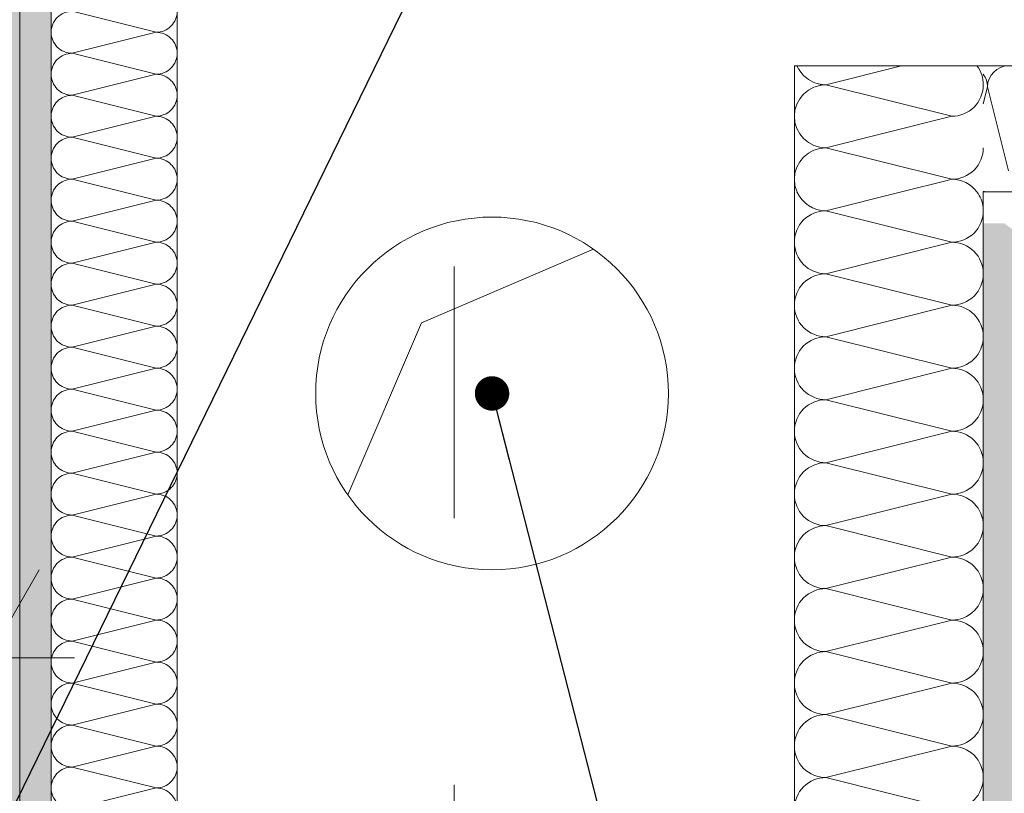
# Model space of a CAD drawing. Header units: metres. Extents: x -3.6 to 90.7, y -11.1 to 18.
# Tile 405 of 656: x 43.557 to 43.948, y 3.506 to 3.813. Entities that reach past the tile are written whole.
import ezdxf

# ---------------------------------------------------------------- set-up
doc = ezdxf.new("R2010")
doc.units = ezdxf.units.M
doc.header["$MEASUREMENT"] = 0
doc.linetypes.add('Strichlinie doppelt', pattern=[0.54680553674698, 0.2645833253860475, -0.105833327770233, 0.07055555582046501, -0.1058333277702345])
doc.linetypes.add('Wipeout_Contour', pattern=[1, 0, -1])
for name, color, linetype in [('152 - Bemaßung_ Beschriftung.Ausbau', 7, 'Continuous'), ('451 - Universal.Achsen Raster', 7, 'Continuous'), ('Abbruch_603 - Struktur.Bodenplatte_ Decke Roh', 7, 'Continuous'), ('Neubau_152 - Bemaßung_ Beschriftung.Ausbau', 7, 'Continuous'), ('Neubau_603 - Struktur.Bodenplatte_ Decke Roh', 7, 'Continuous'), ('Neubau_606 - Struktur.Wand Innen Ausbau', 7, 'Continuous')]:
    doc.layers.add(name, color=color, linetype=linetype)
doc.styles.add('ERSTELLTER_STIL_2', font='txt')
doc.linetypes.add('Abbruch 1', pattern='A,0,[1,2022.0244.A_L5A-PL02.05_iB_Grundriss 3.OG1.Shx,S=0.001984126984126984,R=0,X=0,Y=0],-0.25,0', length=0.25)
doc.dimstyles.new('ERSTELLTER_STIL__1', dxfattribs={"dimtxt": 0.1, "dimasz": 0.0532, "dimexe": 0.18, "dimexo": 0.0625, "dimgap": 0, "dimtad": 1, "dimzin": 0, "dimdsep": 46, "dimtxsty": 'ERSTELLTER_STIL_2', "dimblk": 'ARROWHEAD_2', "dimblk1": 'ARROWHEAD_2', "dimblk2": 'ARROWHEAD_2', "dimcen": 0.09, "dimse1": 1, "dimse2": 1, "dimclrd": 7, "dimclre": 7, "dimclrt": 7, "dimazin": 0, "dimtfac": 1, "dimtdec": 4, "dimtmove": 0, "dimatfit": 3, "dimfxl": 1, "dimtolj": 1, "dimtzin": 0, "dimarcsym": 0})
doc.dimstyles.new('ERSTELLTER_STIL__2', dxfattribs={"dimtxt": 0.1, "dimasz": 0.0532, "dimexe": 0.18, "dimexo": 0.0625, "dimgap": 0, "dimtad": 1, "dimzin": 0, "dimdsep": 46, "dimtxsty": 'ERSTELLTER_STIL_2', "dimblk": 'ARROWHEAD_2', "dimblk1": 'ARROWHEAD_2', "dimblk2": 'ARROWHEAD_2', "dimcen": 0.09, "dimse1": 1, "dimse2": 1, "dimclrd": 7, "dimclre": 7, "dimclrt": 7, "dimazin": 0, "dimtfac": 1, "dimtdec": 4, "dimtmove": 2, "dimatfit": 3, "dimfxl": 1, "dimtolj": 1, "dimtzin": 0, "dimarcsym": 0})
doc.dimstyles.new('ERSTELLTER_STIL__3', dxfattribs={"dimtxt": 0.1, "dimasz": 0.0532, "dimexe": 0.18, "dimexo": 0.0625, "dimgap": 0, "dimtad": 1, "dimtih": 1, "dimtoh": 1, "dimzin": 0, "dimdsep": 46, "dimtxsty": 'ERSTELLTER_STIL_2', "dimblk": 'ARROWHEAD_2', "dimblk1": 'ARROWHEAD_2', "dimblk2": 'ARROWHEAD_2', "dimcen": 0.09, "dimse1": 1, "dimse2": 1, "dimclrd": 7, "dimclre": 7, "dimclrt": 7, "dimazin": 0, "dimtfac": 1, "dimtdec": 4, "dimtmove": 0, "dimatfit": 3, "dimfxl": 1, "dimtolj": 1, "dimtzin": 0, "dimarcsym": 0})
doc.dimstyles.new('ERSTELLTER_STIL__6', dxfattribs={"dimtxt": 0.18, "dimasz": 0.02736, "dimexe": 0.18, "dimexo": 0.0625, "dimgap": 0, "dimtad": 0, "dimtih": 1, "dimtoh": 1, "dimdec": 4, "dimzin": 0, "dimdsep": 46, "dimcen": 0.09, "dimadec": 0, "dimazin": 0, "dimtfac": 1, "dimtdec": 4, "dimtmove": 0, "dimatfit": 3, "dimldrblk": 'ARROWHEAD_11', "dimfxl": 1, "dimtolj": 1, "dimtzin": 0, "dimarcsym": 0})
pattern_1 = [(45, (0, 0), (-0.01767766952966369, 0.01767766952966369), [0, -0.025])]

# ---------------------------------------------------------------- blocks, each defined once
blk = doc.blocks.new('*X129')
at = {"layer": 'Neubau_606 - Struktur.Wand Innen Ausbau', "color": 7, "linetype": 'Continuous', "lineweight": 5}
for p, q in [((43.57832137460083, 3.816680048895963), (43.6116547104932, 3.808346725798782)), ((43.5783213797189, 3.800013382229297), (43.6116547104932, 3.808346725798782)), ((43.57832137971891, 3.800013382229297), (43.61165471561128, 3.791680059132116)), ((43.57832138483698, 3.783346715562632), (43.61165471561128, 3.791680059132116)), ((43.57832138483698, 3.783346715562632), (43.61165472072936, 3.77501339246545)), ((43.57832138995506, 3.766680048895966), (43.61165472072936, 3.77501339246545)), ((43.57832138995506, 3.766680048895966), (43.61165472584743, 3.758346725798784)), ((43.57832139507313, 3.7500133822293), (43.61165472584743, 3.758346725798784)), ((43.57832139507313, 3.7500133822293), (43.6116547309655, 3.741680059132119)), ((43.57832140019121, 3.733346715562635), (43.6116547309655, 3.741680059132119)), ((43.57832140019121, 3.733346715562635), (43.61165473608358, 3.725013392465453)), ((43.57832140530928, 3.716680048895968), (43.61165473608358, 3.725013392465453)), ((43.57832140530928, 3.716680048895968), (43.61165474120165, 3.708346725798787)), ((43.57832141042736, 3.700013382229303), (43.61165474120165, 3.708346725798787)), ((43.57832141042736, 3.700013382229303), (43.61165474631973, 3.691680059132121)), ((43.57832141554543, 3.683346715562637), (43.61165474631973, 3.691680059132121)), ((43.57832141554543, 3.683346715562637), (43.6116547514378, 3.675013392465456)), ((43.57832142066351, 3.666680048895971), (43.6116547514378, 3.675013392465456)), ((43.57832142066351, 3.666680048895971), (43.61165475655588, 3.658346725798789)), ((43.57832142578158, 3.650013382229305), (43.61165475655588, 3.658346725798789)), ((43.57832142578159, 3.650013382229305), (43.61165476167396, 3.641680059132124)), ((43.57832143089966, 3.633346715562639), (43.61165476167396, 3.641680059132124)), ((43.57832143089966, 3.633346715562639), (43.61165476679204, 3.625013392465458)), ((43.57832143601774, 3.616680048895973), (43.61165476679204, 3.625013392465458)), ((43.57832143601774, 3.616680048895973), (43.61165477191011, 3.608346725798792)), ((43.57832144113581, 3.600013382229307), (43.61165477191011, 3.608346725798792)), ((43.57832144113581, 3.600013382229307), (43.61165477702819, 3.591680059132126)), ((43.57832144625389, 3.583346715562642), (43.61165477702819, 3.591680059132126)), ((43.57832144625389, 3.583346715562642), (43.61165478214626, 3.57501339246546)), ((43.57832145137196, 3.566680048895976), (43.61165478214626, 3.57501339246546)), ((43.57832145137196, 3.566680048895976), (43.61165478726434, 3.558346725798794)), ((43.57832145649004, 3.55001338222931), (43.61165478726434, 3.558346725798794)), ((43.57832145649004, 3.55001338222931), (43.61165479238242, 3.541680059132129)), ((43.57832146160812, 3.533346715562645), (43.61165479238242, 3.541680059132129)), ((43.57832146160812, 3.533346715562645), (43.61165479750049, 3.525013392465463)), ((43.57832146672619, 3.516680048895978), (43.61165479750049, 3.525013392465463)), ((43.57832146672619, 3.516680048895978), (43.61165480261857, 3.508346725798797)), ((43.57832147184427, 3.500013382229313), (43.61165480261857, 3.508346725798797))]:
    blk.add_line(p, q, dxfattribs=at)
for centre, radius, start, end in [((43.57832137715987, 3.80834671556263), 0.008333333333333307, 90.00001759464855, 180.0000175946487), ((43.61165470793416, 3.816680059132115), 0.008333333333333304, 270.0000175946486, 1.759464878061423e-05), ((43.57832137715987, 3.80834671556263), 0.008333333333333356, 180.0000175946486, 270.0000175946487), ((43.61165471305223, 3.800013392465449), 0.0083333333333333, 1.759464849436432e-05, 90.00001759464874), ((43.57832138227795, 3.791680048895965), 0.008333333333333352, 90.00001759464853, 180.0000175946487), ((43.61165471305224, 3.800013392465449), 0.008333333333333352, 270.0000175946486, 1.759464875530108e-05), ((43.57832138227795, 3.791680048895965), 0.008333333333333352, 180.0000175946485, 270.0000175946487), ((43.61165471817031, 3.783346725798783), 0.008333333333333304, 1.759464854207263e-05, 90.0000175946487), ((43.57832138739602, 3.775013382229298), 0.008333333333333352, 90.00001759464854, 180.0000175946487), ((43.61165471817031, 3.783346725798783), 0.00833333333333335, 270.0000175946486, 1.759464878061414e-05), ((43.57832138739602, 3.775013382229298), 0.008333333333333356, 180.0000175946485, 270.0000175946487), ((43.61165472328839, 3.766680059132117), 0.008333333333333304, 1.759464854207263e-05, 90.0000175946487), ((43.5783213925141, 3.758346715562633), 0.008333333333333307, 90.00001759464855, 180.0000175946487), ((43.61165472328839, 3.766680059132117), 0.008333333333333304, 270.0000175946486, 1.759464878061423e-05), ((43.5783213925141, 3.758346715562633), 0.008333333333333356, 180.0000175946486, 270.0000175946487), ((43.61165472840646, 3.750013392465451), 0.0083333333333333, 1.759464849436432e-05, 90.00001759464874), ((43.57832139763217, 3.741680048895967), 0.008333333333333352, 90.00001759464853, 180.0000175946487), ((43.61165472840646, 3.750013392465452), 0.008333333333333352, 270.0000175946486, 1.759464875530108e-05), ((43.57832139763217, 3.741680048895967), 0.008333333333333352, 180.0000175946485, 270.0000175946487), ((43.61165473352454, 3.733346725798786), 0.008333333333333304, 1.759464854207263e-05, 90.0000175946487), ((43.57832140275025, 3.725013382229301), 0.008333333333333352, 90.00001759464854, 180.0000175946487), ((43.61165473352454, 3.733346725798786), 0.00833333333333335, 270.0000175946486, 1.759464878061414e-05), ((43.57832140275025, 3.725013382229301), 0.008333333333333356, 180.0000175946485, 270.0000175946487), ((43.61165473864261, 3.71668005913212), 0.008333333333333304, 1.759464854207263e-05, 90.0000175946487), ((43.57832140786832, 3.708346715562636), 0.008333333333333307, 90.00001759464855, 180.0000175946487), ((43.61165473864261, 3.71668005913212), 0.008333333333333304, 270.0000175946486, 1.759464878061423e-05), ((43.57832140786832, 3.708346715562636), 0.008333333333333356, 180.0000175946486, 270.0000175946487), ((43.61165474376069, 3.700013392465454), 0.0083333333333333, 1.759464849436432e-05, 90.00001759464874), ((43.5783214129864, 3.69168004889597), 0.008333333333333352, 90.00001759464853, 180.0000175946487), ((43.61165474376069, 3.700013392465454), 0.008333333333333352, 270.0000175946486, 1.759464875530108e-05), ((43.5783214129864, 3.69168004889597), 0.008333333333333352, 180.0000175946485, 270.0000175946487), ((43.61165474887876, 3.683346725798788), 0.008333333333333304, 1.759464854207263e-05, 90.0000175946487), ((43.57832141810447, 3.675013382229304), 0.008333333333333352, 90.00001759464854, 180.0000175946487), ((43.61165474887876, 3.683346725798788), 0.00833333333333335, 270.0000175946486, 1.759464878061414e-05), ((43.57832141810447, 3.675013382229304), 0.008333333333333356, 180.0000175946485, 270.0000175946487), ((43.61165475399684, 3.666680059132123), 0.008333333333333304, 1.759464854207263e-05, 90.0000175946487), ((43.57832142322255, 3.658346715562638), 0.008333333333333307, 90.00001759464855, 180.0000175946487), ((43.61165475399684, 3.666680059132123), 0.008333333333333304, 270.0000175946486, 1.759464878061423e-05), ((43.57832142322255, 3.658346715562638), 0.008333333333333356, 180.0000175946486, 270.0000175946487), ((43.61165475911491, 3.650013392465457), 0.0083333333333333, 1.759464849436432e-05, 90.00001759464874), ((43.57832142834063, 3.641680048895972), 0.008333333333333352, 90.00001759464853, 180.0000175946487), ((43.61165475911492, 3.650013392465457), 0.008333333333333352, 270.0000175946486, 1.759464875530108e-05), ((43.57832142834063, 3.641680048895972), 0.008333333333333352, 180.0000175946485, 270.0000175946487), ((43.61165476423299, 3.633346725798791), 0.008333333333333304, 1.759464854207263e-05, 90.0000175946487), ((43.5783214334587, 3.625013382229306), 0.008333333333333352, 90.00001759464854, 180.0000175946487), ((43.61165476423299, 3.633346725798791), 0.00833333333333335, 270.0000175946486, 1.759464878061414e-05), ((43.5783214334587, 3.625013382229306), 0.008333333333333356, 180.0000175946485, 270.0000175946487), ((43.61165476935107, 3.616680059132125), 0.008333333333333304, 1.759464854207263e-05, 90.0000175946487), ((43.57832143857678, 3.60834671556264), 0.008333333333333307, 90.00001759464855, 180.0000175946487), ((43.61165476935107, 3.616680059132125), 0.008333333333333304, 270.0000175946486, 1.759464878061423e-05), ((43.57832143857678, 3.60834671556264), 0.008333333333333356, 180.0000175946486, 270.0000175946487), ((43.61165477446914, 3.600013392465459), 0.0083333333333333, 1.759464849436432e-05, 90.00001759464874), ((43.57832144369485, 3.591680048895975), 0.008333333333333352, 90.00001759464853, 180.0000175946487), ((43.61165477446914, 3.600013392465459), 0.008333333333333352, 270.0000175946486, 1.759464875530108e-05), ((43.57832144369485, 3.591680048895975), 0.008333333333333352, 180.0000175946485, 270.0000175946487), ((43.61165477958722, 3.583346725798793), 0.008333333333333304, 1.759464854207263e-05, 90.0000175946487), ((43.57832144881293, 3.575013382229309), 0.008333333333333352, 90.00001759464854, 180.0000175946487), ((43.61165477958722, 3.583346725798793), 0.00833333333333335, 270.0000175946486, 1.759464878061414e-05), ((43.57832144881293, 3.575013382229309), 0.008333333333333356, 180.0000175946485, 270.0000175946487), ((43.61165478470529, 3.566680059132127), 0.008333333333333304, 1.759464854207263e-05, 90.0000175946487), ((43.578321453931, 3.558346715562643), 0.008333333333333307, 90.00001759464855, 180.0000175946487), ((43.61165478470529, 3.566680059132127), 0.008333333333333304, 270.0000175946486, 1.759464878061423e-05), ((43.578321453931, 3.558346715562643), 0.008333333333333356, 180.0000175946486, 270.0000175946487), ((43.61165478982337, 3.550013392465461), 0.0083333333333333, 1.759464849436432e-05, 90.00001759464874), ((43.57832145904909, 3.541680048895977), 0.008333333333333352, 90.00001759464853, 180.0000175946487), ((43.61165478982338, 3.550013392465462), 0.008333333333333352, 270.0000175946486, 1.759464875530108e-05), ((43.57832145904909, 3.541680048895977), 0.008333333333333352, 180.0000175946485, 270.0000175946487), ((43.61165479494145, 3.533346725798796), 0.008333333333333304, 1.759464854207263e-05, 90.0000175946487), ((43.57832146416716, 3.525013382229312), 0.008333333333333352, 90.00001759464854, 180.0000175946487), ((43.61165479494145, 3.533346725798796), 0.00833333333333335, 270.0000175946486, 1.759464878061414e-05), ((43.57832146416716, 3.525013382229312), 0.008333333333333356, 180.0000175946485, 270.0000175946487), ((43.61165480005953, 3.51668005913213), 0.008333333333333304, 1.759464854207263e-05, 90.0000175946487), ((43.57832146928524, 3.508346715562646), 0.008333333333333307, 90.00001759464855, 180.0000175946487), ((43.61165480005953, 3.51668005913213), 0.008333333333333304, 270.0000175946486, 1.759464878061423e-05), ((43.57832146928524, 3.508346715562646), 0.008333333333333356, 180.0000175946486, 270.0000175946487), ((43.6116548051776, 3.500013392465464), 0.0083333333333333, 1.759464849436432e-05, 90.00001759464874)]:
    blk.add_arc(centre, radius, start, end, dxfattribs=at)
blk = doc.blocks.new('*X143')
at = {"layer": 'Neubau_606 - Struktur.Wand Innen Ausbau', "color": 7, "linetype": 'Continuous', "lineweight": 5}
for p in [(43.93998993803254, 3.779971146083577), (43.94999642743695, 3.753330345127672)]:
    blk.add_line(p, (43.94166306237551, 3.786663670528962), dxfattribs=at)
for centre, start, end in [((43.93332972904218, 3.786663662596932), 5.453661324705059e-05, 36.94379247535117), ((43.94999639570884, 3.78666367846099), 90.00005453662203, 180.0000545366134), ((43.94166309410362, 3.753330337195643), 258.4174243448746, 270.0000545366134)]:
    blk.add_arc(centre, 0.008333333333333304, start, end, dxfattribs=at)
blk = doc.blocks.new('*X146')
at = {"layer": 'Neubau_606 - Struktur.Wand Innen Ausbau', "color": 7, "linetype": 'Continuous', "lineweight": 5}
blk.add_arc((43.92748992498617, 3.737486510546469), 0.01250000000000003, 6.026239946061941, 36.93002078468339, dxfattribs=at)
blk = doc.blocks.new('*X147')
at = {"layer": 'Neubau_606 - Struktur.Wand Innen Ausbau', "color": 7, "linetype": 'Continuous', "lineweight": 5}
for p, q in [((43.90753176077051, 3.794996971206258), (43.8774899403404, 3.787486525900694)), ((43.92748993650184, 3.774986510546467), (43.8774899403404, 3.787486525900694)), ((43.92748993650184, 3.774986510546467), (43.90062538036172, 3.768270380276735)), ((43.92748992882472, 3.749986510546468), (43.92376087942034, 3.750918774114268)), ((43.92748992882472, 3.749986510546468), (43.92562540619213, 3.749520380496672))]:
    blk.add_line(p, q, dxfattribs=at)
for centre, radius, start, end in [((43.87748994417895, 3.799986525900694), 0.01250000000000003, 203.5261478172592, 209.959025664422), ((43.92748994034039, 3.787486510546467), 0.01250000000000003, 359.9999824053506, 36.93002013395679), ((43.87748994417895, 3.799986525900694), 0.01250000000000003, 256.3012365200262, 269.9999824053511), ((43.87748993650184, 3.774986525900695), 0.01249999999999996, 89.99998240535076, 100.2343379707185), ((43.92748994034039, 3.787486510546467), 0.01250000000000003, 269.9999824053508, 359.999982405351), ((43.92748993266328, 3.762486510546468), 0.01250000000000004, 269.9999824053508, 359.999982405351), ((43.92748992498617, 3.737486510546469), 0.01250000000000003, 36.93002034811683, 89.99998240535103)]:
    blk.add_arc(centre, radius, start, end, dxfattribs=at)
blk = doc.blocks.new('*X148')
at = {"layer": 'Neubau_606 - Struktur.Wand Innen Ausbau', "color": 7, "linetype": 'Continuous', "lineweight": 5}
for p, q in [((43.90753174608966, 3.744996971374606), (43.87748992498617, 3.737486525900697)), ((43.92748992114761, 3.724986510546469), (43.87748992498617, 3.737486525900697)), ((43.92748992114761, 3.724986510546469), (43.87748991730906, 3.712486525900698)), ((43.9274899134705, 3.699986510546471), (43.87748991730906, 3.712486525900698)), ((43.9274899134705, 3.699986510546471), (43.87748990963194, 3.687486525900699)), ((43.92748990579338, 3.674986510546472), (43.87748990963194, 3.687486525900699)), ((43.92748990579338, 3.674986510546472), (43.87748990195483, 3.6624865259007)), ((43.92748989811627, 3.649986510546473), (43.87748990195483, 3.6624865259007)), ((43.92748989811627, 3.649986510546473), (43.87748989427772, 3.637486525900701)), ((43.92748989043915, 3.624986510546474), (43.87748989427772, 3.637486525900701)), ((43.92748989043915, 3.624986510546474), (43.8774898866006, 3.612486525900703)), ((43.92748988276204, 3.599986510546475), (43.8774898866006, 3.612486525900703)), ((43.92748988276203, 3.599986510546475), (43.87748987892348, 3.587486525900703)), ((43.92748987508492, 3.574986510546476), (43.87748987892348, 3.587486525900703)), ((43.92748987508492, 3.574986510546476), (43.87748987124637, 3.562486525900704)), ((43.92748986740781, 3.549986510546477), (43.87748987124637, 3.562486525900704)), ((43.92748986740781, 3.549986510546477), (43.87748986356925, 3.537486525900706)), ((43.92748985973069, 3.524986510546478), (43.87748986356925, 3.537486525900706)), ((43.92748985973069, 3.524986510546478), (43.87748985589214, 3.512486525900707)), ((43.92748985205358, 3.499986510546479), (43.87748985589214, 3.512486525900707))]:
    blk.add_line(p, q, dxfattribs=at)
for centre, radius, start, end in [((43.87748992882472, 3.749986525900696), 0.01250000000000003, 203.5261465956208, 269.999982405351), ((43.87748992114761, 3.724986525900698), 0.01249999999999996, 89.99998240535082, 179.9999824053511), ((43.92748992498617, 3.737486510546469), 0.01250000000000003, 269.9999824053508, 359.999982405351), ((43.92748992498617, 3.737486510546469), 0.01250000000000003, 359.9999824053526, 6.026239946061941), ((43.87748992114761, 3.724986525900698), 0.01250000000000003, 179.9999824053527, 269.9999824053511), ((43.92748991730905, 3.71248651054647), 0.01250000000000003, 359.9999824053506, 89.99998240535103), ((43.8774899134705, 3.699986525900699), 0.01249999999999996, 89.99998240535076, 179.9999824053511), ((43.92748991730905, 3.71248651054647), 0.01250000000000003, 269.9999824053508, 359.999982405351), ((43.8774899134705, 3.699986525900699), 0.01249999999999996, 179.9999824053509, 269.999982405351), ((43.92748990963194, 3.687486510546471), 0.01249999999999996, 359.9999824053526, 89.99998240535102), ((43.87748990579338, 3.6749865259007), 0.01249999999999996, 89.99998240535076, 179.999982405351), ((43.92748990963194, 3.687486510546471), 0.01250000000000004, 269.9999824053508, 359.999982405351), ((43.87748990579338, 3.6749865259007), 0.01250000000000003, 179.9999824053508, 269.999982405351), ((43.92748990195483, 3.662486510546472), 0.01250000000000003, 359.9999824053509, 89.99998240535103), ((43.87748989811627, 3.649986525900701), 0.01249999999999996, 89.99998240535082, 179.9999824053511), ((43.92748990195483, 3.662486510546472), 0.01250000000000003, 269.9999824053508, 359.999982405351), ((43.87748989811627, 3.649986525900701), 0.01250000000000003, 179.9999824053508, 269.9999824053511), ((43.92748989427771, 3.637486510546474), 0.01250000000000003, 359.9999824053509, 89.99998240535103), ((43.87748989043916, 3.624986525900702), 0.01249999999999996, 89.99998240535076, 179.9999824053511), ((43.92748989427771, 3.637486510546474), 0.01250000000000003, 269.9999824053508, 359.999982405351), ((43.87748989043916, 3.624986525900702), 0.01249999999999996, 179.9999824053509, 269.999982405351), ((43.9274898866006, 3.612486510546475), 0.01249999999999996, 359.9999824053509, 89.99998240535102), ((43.87748988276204, 3.599986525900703), 0.01249999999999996, 89.99998240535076, 179.999982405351), ((43.9274898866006, 3.612486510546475), 0.01250000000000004, 269.9999824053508, 359.999982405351), ((43.87748988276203, 3.599986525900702), 0.01250000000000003, 179.9999824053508, 269.999982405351), ((43.92748987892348, 3.587486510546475), 0.01250000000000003, 359.9999824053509, 89.99998240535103), ((43.87748987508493, 3.574986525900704), 0.01249999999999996, 89.99998240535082, 179.9999824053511), ((43.92748987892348, 3.587486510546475), 0.01250000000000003, 269.9999824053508, 359.999982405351), ((43.87748987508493, 3.574986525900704), 0.01250000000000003, 179.9999824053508, 269.9999824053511), ((43.92748987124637, 3.562486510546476), 0.01250000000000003, 359.9999824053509, 89.99998240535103), ((43.87748986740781, 3.549986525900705), 0.01249999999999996, 89.99998240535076, 179.9999824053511), ((43.92748987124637, 3.562486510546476), 0.01250000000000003, 269.9999824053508, 359.999982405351), ((43.87748986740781, 3.549986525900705), 0.01249999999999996, 179.9999824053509, 269.999982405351), ((43.92748986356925, 3.537486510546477), 0.01249999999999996, 359.9999824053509, 89.99998240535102), ((43.87748985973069, 3.524986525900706), 0.01249999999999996, 89.99998240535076, 179.999982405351), ((43.92748986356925, 3.537486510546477), 0.01250000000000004, 269.9999824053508, 359.999982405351), ((43.87748985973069, 3.524986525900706), 0.01250000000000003, 179.9999824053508, 269.999982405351), ((43.92748985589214, 3.512486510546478), 0.01250000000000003, 359.9999824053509, 89.99998240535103), ((43.87748985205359, 3.499986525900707), 0.01249999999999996, 89.99998240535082, 179.9999824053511), ((43.92748985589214, 3.512486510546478), 0.01250000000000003, 269.9999824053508, 359.999982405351)]:
    blk.add_arc(centre, radius, start, end, dxfattribs=at)
blk = doc.blocks.new('*X149')
at = {"layer": 'Neubau_606 - Struktur.Wand Innen Ausbau', "color": 7, "linetype": 'Continuous', "lineweight": 5}
for p, q in [((43.86676195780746, 3.793667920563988), (43.86709657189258, 3.793041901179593)), ((43.86709657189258, 3.793041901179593), (43.86865110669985, 3.791147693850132)), ((43.86865110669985, 3.791147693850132), (43.87054531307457, 3.789593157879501)), ((43.87054531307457, 3.789593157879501), (43.87270639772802, 3.788438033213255)), ((43.87505131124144, 3.7872463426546), (43.87270639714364, 3.786535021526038)), ((43.87270639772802, 3.788438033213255), (43.87443383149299, 3.787914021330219)), ((43.87529240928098, 3.787270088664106), (43.87505131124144, 3.7872463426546)), ((43.86865110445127, 3.783825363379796), (43.86709656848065, 3.781931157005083)), ((43.87054531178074, 3.785379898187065), (43.86865110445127, 3.783825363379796)), ((43.87270639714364, 3.786535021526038), (43.87054531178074, 3.785379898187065)), ((43.8659414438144, 3.779770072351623), (43.86523012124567, 3.777425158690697)), ((43.86709656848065, 3.781931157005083), (43.8659414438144, 3.779770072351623)), ((43.86523012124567, 3.777425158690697), (43.86498993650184, 3.774986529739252)), ((43.86498993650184, 3.774986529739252), (43.86523011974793, 3.772547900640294)), ((43.86523011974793, 3.772547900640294), (43.8659414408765, 3.770202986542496)), ((43.8659414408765, 3.770202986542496), (43.86709656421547, 3.768041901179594)), ((43.86709656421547, 3.768041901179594), (43.86865109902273, 3.766147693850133)), ((43.90062538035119, 3.768270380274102), (43.87748993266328, 3.762486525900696)), ((43.86865109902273, 3.766147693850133), (43.87054530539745, 3.764593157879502)), ((43.87054530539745, 3.764593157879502), (43.87270639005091, 3.763438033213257)), ((43.87054530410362, 3.760379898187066), (43.86865109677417, 3.758825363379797)), ((43.87270638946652, 3.761535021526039), (43.87054530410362, 3.760379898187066)), ((43.87505130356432, 3.762246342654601), (43.87270638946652, 3.761535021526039)), ((43.87270639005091, 3.763438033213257), (43.87505130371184, 3.762726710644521)), ((43.87505130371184, 3.762726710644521), (43.87748993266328, 3.762486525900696)), ((43.87748993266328, 3.762486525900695), (43.87505130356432, 3.762246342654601)), ((43.92376087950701, 3.7509187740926), (43.87748993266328, 3.762486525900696)), ((43.86709656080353, 3.756931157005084), (43.86594143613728, 3.754770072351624)), ((43.86865109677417, 3.758825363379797), (43.86709656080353, 3.756931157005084)), ((43.86523011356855, 3.752425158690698), (43.86498992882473, 3.749986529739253)), ((43.86594143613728, 3.754770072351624), (43.86523011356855, 3.752425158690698)), ((43.86498992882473, 3.749986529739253), (43.86523011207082, 3.747547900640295)), ((43.9256254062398, 3.749520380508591), (43.90753174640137, 3.744996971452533)), ((43.86523011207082, 3.747547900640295), (43.86594143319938, 3.745202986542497)), ((43.86594143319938, 3.745202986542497), (43.86605157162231, 3.744996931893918))]:
    blk.add_line(p, q, dxfattribs=at)
blk = doc.blocks.new('ARROWHEAD_11')
at = {"color": 0, "linetype": 'Continuous', "lineweight": 0}
blk.add_line((0, 0), (-1, 0), dxfattribs=at)
at = {"color": 0, "linetype": 'Continuous', "lineweight": 0, "const_width": 0.25, "flags": 128}
blk.add_lwpolyline([(-0.125, 0, 1), (0.125, 0, 1)], format="xyb", close=True, dxfattribs=at)
blk = doc.blocks.new('*D598')
at = {"layer": '152 - Bemaßung_ Beschriftung.Ausbau', "color": 7, "linetype": 'Continuous', "lineweight": 5}
for p, q in [((41.85994038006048, 2.097517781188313), (41.85994038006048, 2.202517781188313)), ((43.54498804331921, 2.097517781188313), (43.54498804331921, 2.202517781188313)), ((41.88014763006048, 2.185017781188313), (41.83973313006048, 2.115017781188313)), ((43.56519529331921, 2.185017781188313), (43.52478079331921, 2.115017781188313)), ((41.85994038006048, 2.150017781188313), (43.54498804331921, 2.150017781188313))]:
    blk.add_line(p, q, dxfattribs=at)
at = {"layer": '152 - Bemaßung_ Beschriftung.Ausbau', "color": 7, "lineweight": 5, "insert": (42.54439320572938, 2.150612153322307), "char_height": 0.1, "attachment_point": 7, "style": 'ERSTELLTER_STIL_2'}
blk.add_mtext('\\A1;{\\pql;\\fArial|b0|i0|c0|p38;1,68\\fArial|b0|i0|c0|p38;\\A1{\\H.66x;\\S5^  ;}}', dxfattribs=at)
blk = doc.blocks.new('ARROWHEAD_2')
at = {"color": 0, "linetype": 'Continuous', "lineweight": 0}
for p, q in [((-0.3781315, -0.655), (0.3781315, 0.655)), ((0, 0), (-1, 0))]:
    blk.add_line(p, q, dxfattribs=at)
blk = doc.blocks.new('*D599')
at = {"layer": '152 - Bemaßung_ Beschriftung.Ausbau', "color": 7, "linetype": 'Continuous', "lineweight": 5}
for p, q in [((43.54498804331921, 2.097517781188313), (43.54498804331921, 2.202517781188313)), ((43.96498899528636, 2.097517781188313), (43.96498899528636, 2.202517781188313)), ((43.56519529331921, 2.185017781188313), (43.52478079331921, 2.115017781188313)), ((43.98519624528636, 2.185017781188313), (43.94478174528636, 2.115017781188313)), ((43.54498804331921, 2.150017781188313), (43.96498899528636, 2.150017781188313))]:
    blk.add_line(p, q, dxfattribs=at)
at = {"color": 254, "linetype": 'Wipeout_Contour', "lineweight": 0, "ltscale": 175.2563382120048}
blk.add_wipeout([(43.66035252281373, 2.151267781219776), (43.84962452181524, 2.151267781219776), (43.84962452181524, 2.2887677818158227), (43.66035252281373, 2.2887677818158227)], dxfattribs=at).dxf.layer = '152 - Bemaßung_ Beschriftung.Ausbau'
at = {"layer": '152 - Bemaßung_ Beschriftung.Ausbau', "color": 7, "lineweight": 5, "insert": (43.67910252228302, 2.170017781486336), "char_height": 0.1, "attachment_point": 7, "style": 'ERSTELLTER_STIL_2'}
blk.add_mtext('\\A1;{\\pql;\\fArial|b0|i0|c0|p38;42}', dxfattribs=at)
blk = doc.blocks.new('*D600')
at = {"layer": '152 - Bemaßung_ Beschriftung.Ausbau', "color": 7, "linetype": 'Continuous', "lineweight": 5}
for p, q in [((43.96498899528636, 2.097517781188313), (43.96498899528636, 2.202517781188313)), ((45.46499009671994, 2.097517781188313), (45.46499009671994, 2.202517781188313)), ((43.98519624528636, 2.185017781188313), (43.94478174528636, 2.115017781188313)), ((45.48519734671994, 2.185017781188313), (45.44478284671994, 2.115017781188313)), ((43.96498899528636, 2.150017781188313), (45.46499009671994, 2.150017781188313))]:
    blk.add_line(p, q, dxfattribs=at)
at = {"layer": '152 - Bemaßung_ Beschriftung.Ausbau', "color": 7, "lineweight": 5, "char_height": 0.1, "attachment_point": 7, "style": 'ERSTELLTER_STIL_2'}
for s, insert in [('\\A1;{\\pql;\\fArial|b0|i0|c0|p38;1,50}', (44.54401764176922, 2.170017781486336)), ('\\A1;{\\pql;\\fArial|b0|i0|c0|p38;3}', (45.36887429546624, 2.170017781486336))]:
    blk.add_mtext(s, dxfattribs=dict(at, insert=insert))
blk = doc.blocks.new('*D610')
at = {"layer": '152 - Bemaßung_ Beschriftung.Ausbau', "color": 7, "linetype": 'Continuous', "lineweight": 5}
for p, q in [((43.20998899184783, 3.507498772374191), (43.20998899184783, 3.612498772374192)), ((43.54498796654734, 3.507498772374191), (43.54498796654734, 3.612498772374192)), ((43.23019624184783, 3.594998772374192), (43.18978174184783, 3.524998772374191)), ((43.52478071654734, 3.524998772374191), (43.56519521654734, 3.594998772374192)), ((43.20998899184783, 3.559998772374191), (43.54498796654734, 3.559998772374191)), ((43.54498796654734, 3.559998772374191), (43.57921796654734, 3.559998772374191))]:
    blk.add_line(p, q, dxfattribs=at)
at = {"layer": '152 - Bemaßung_ Beschriftung.Ausbau', "color": 7, "lineweight": 5, "insert": (43.27656023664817, 3.578284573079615), "char_height": 0.1, "attachment_point": 7, "style": 'ERSTELLTER_STIL_2'}
blk.add_mtext('\\A1;{\\pql;\\fArial|b0|i0|c0|p38;33\\fArial|b0|i0|c0|p38;\\A1{\\H.66x;\\S5^  ;}}', dxfattribs=at)
blk = doc.blocks.new('*D611')
at = {"layer": '152 - Bemaßung_ Beschriftung.Ausbau', "color": 7, "linetype": 'Continuous', "lineweight": 5}
for p, q in [((45.78033312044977, 0.2450000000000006), (45.78033312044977, 3.719997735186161)), ((45.74533312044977, 0.2652072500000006), (45.81533312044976, 0.2247927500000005)), ((45.83283312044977, 0.2450000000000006), (45.72783312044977, 0.2450000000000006)), ((45.78033312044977, 0.005000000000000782), (45.78033312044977, 0.2450000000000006)), ((45.74533312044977, 0.02520725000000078), (45.81533312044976, -0.01520724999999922)), ((45.83283312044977, 0.005000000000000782), (45.72783312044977, 0.005000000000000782)), ((45.78033312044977, -0.02922999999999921), (45.78033312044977, 0.005000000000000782))]:
    blk.add_line(p, q, dxfattribs=at)
at = {"color": 254, "linetype": 'Wipeout_Contour', "lineweight": 0, "ltscale": 182.8533498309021}
blk.add_wipeout([(45.781761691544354, 0.027685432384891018), (45.781761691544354, 0.22231457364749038), (45.63890454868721, 0.22231457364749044), (45.63890454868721, 0.02768543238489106)], dxfattribs=at).dxf.layer = '152 - Bemaßung_ Beschriftung.Ausbau'
at = {"layer": '152 - Bemaßung_ Beschriftung.Ausbau', "color": 7, "lineweight": 5, "insert": (45.76033312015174, 0.04911400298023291), "char_height": 0.1, "attachment_point": 7, "rotation": 90, "style": 'ERSTELLTER_STIL_2'}
blk.add_mtext('\\A1;{\\pql;\\fArial|b0|i0|c0|p38;24}', dxfattribs=at)
blk = doc.blocks.new('*D612')
at = {"layer": '152 - Bemaßung_ Beschriftung.Ausbau', "color": 7, "linetype": 'Continuous', "lineweight": 5}
for p, q in [((45.74533312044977, 3.740204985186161), (45.81533312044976, 3.699790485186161)), ((45.83283312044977, 3.719997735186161), (45.72783312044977, 3.719997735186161)), ((45.78033312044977, 0.2450000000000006), (45.78033312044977, 3.719997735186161)), ((45.74533312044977, 0.2652072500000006), (45.81533312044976, 0.2247927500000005))]:
    blk.add_line(p, q, dxfattribs=at)
at = {"layer": '152 - Bemaßung_ Beschriftung.Ausbau', "color": 7, "lineweight": 5, "char_height": 0.1, "attachment_point": 7, "rotation": 90, "style": 'ERSTELLTER_STIL_2'}
for s, insert in [('\\A1;{\\pql;\\fArial|b0|i0|c0|p38;17\\fArial|b0|i0|c0|p38;\\A1{\\H.66x;\\S5^  ;}}', (45.76141920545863, 3.497911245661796)), ('\\A1;{\\pql;\\fArial|b0|i0|c0|p38;3,47\\fArial|b0|i0|c0|p38;\\A1{\\H.66x;\\S5^  ;}}', (45.77973874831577, 1.723499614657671))]:
    blk.add_mtext(s, dxfattribs=dict(at, insert=insert))
blk = doc.blocks.new('*D623')
at = {"layer": '152 - Bemaßung_ Beschriftung.Ausbau', "color": 7, "linetype": 'Continuous', "lineweight": 5}
for p, q in [((44.30621265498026, 4.080208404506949), (44.37621265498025, 4.039793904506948)), ((44.39371265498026, 4.060000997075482), (44.28871265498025, 4.060000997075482)), ((44.34121265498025, 2.789983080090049), (44.34121265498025, 4.060000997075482)), ((44.30621265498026, 2.810190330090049), (44.37621265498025, 2.769775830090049))]:
    blk.add_line(p, q, dxfattribs=at)
at = {"color": 254, "linetype": 'Wipeout_Contour', "lineweight": 0, "ltscale": 177.5735804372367}
blk.add_wipeout([(44.34264122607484, 3.097613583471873), (44.34264122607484, 3.4065287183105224), (44.19978408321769, 3.4065287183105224), (44.19978408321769, 3.097613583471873)], dxfattribs=at).dxf.layer = '152 - Bemaßung_ Beschriftung.Ausbau'
at = {"layer": '152 - Bemaßung_ Beschriftung.Ausbau', "color": 7, "lineweight": 5, "insert": (44.32121265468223, 3.11904215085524), "char_height": 0.1, "attachment_point": 7, "rotation": 90, "style": 'ERSTELLTER_STIL_2'}
blk.add_mtext('\\A1;{\\pql;\\fArial|b0|i0|c0|p38;1,27}', dxfattribs=at)

msp = doc.modelspace()

# ---------------------------------------------------------------- hatches: boundary and pattern name
at = {"layer": 'Neubau_606 - Struktur.Wand Innen Ausbau', "linetype": 'Continuous', "lineweight": 0, "true_color": 0x000000}
h = msp.add_hatch(dxfattribs=at)
h.set_pattern_fill('Gips_0001', color=18, style=0, pattern_type=2)
h.set_pattern_definition(pattern_1)
h.paths.add_polyline_path([(43.5449879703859, 4.047501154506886), (43.5449891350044, 0.2550000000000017), (43.55748913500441, 0.2550000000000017), (43.55748797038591, 4.047501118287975)])
h = msp.add_hatch(dxfattribs=at)
h.set_pattern_fill('Gips_0001', color=18, style=0, pattern_type=2)
h.set_pattern_definition(pattern_1)
h.paths.add_polyline_path([(43.56998799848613, 4.035001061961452), (43.55748797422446, 4.035001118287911), (43.55748915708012, 0.2550000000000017), (43.56998912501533, 0.2550000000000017)])
h = msp.add_hatch(dxfattribs=at)
h.set_pattern_fill('Gips_0001', color=18, style=0, pattern_type=2)
h.set_pattern_definition(pattern_1)
h.paths.add_polyline_path([(43.95248992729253, 3.744997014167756), (43.93998992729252, 3.744997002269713), (43.93998992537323, 3.738747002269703), (43.9483232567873, 3.732497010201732), (43.95248992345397, 3.732497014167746)])
h = msp.add_hatch(dxfattribs=at)
h.set_pattern_fill('Gips_0001', color=18, style=0, pattern_type=2)
h.set_pattern_definition(pattern_1)
h.paths.add_polyline_path([(43.94832325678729, 3.732497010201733), (43.93998992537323, 3.738747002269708), (43.93998992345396, 3.732497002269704)])
h = msp.add_hatch(dxfattribs=at)
h.set_pattern_fill('Gips_0001', color=18, style=0, pattern_type=2)
h.set_pattern_definition(pattern_1)
h.paths.add_polyline_path([(43.93998992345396, 3.732497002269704), (43.93998899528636, 0.709982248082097), (43.95248899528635, 0.7099822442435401), (43.95248992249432, 3.729372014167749), (43.94832325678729, 3.732497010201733)])

# ---------------------------------------------------------------- linework, layer by layer
at = {"layer": '451 - Universal.Achsen Raster', "color": 160, "linetype": 'Strichlinie doppelt', "lineweight": 9, "true_color": 0x3232ff}
msp.add_line((43.72998899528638, -10.58500000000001), (43.72998899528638, 16.355), dxfattribs=at)
at = {"layer": 'Abbruch_603 - Struktur.Bodenplatte_ Decke Roh', "color": 7, "linetype": 'Abbruch 1', "lineweight": 18}
for centre, radius, start, end in [((43.74498899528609, 3.664973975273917), 0.0700000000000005, 90, 180), ((43.74498899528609, 3.664973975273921), 0.06999999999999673, 0, 90), ((43.74498899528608, 3.664973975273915), 0.06999999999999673, 180, 270), ((43.74498899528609, 3.664973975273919), 0.0700000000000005, 270, 0)]:
    msp.add_arc(centre, radius, start, end, dxfattribs=at)
at = {"layer": 'Neubau_603 - Struktur.Bodenplatte_ Decke Roh', "color": 1, "linetype": 'Continuous', "lineweight": 5}
for p, q in [((43.71698899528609, 3.692973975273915), (43.78525732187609, 3.722231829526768)), ((43.68773114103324, 3.624705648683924), (43.71698899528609, 3.692973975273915))]:
    msp.add_line(p, q, dxfattribs=at)
at = {"layer": 'Neubau_606 - Struktur.Wand Innen Ausbau', "color": 1, "linetype": 'Continuous', "lineweight": 5}
for p, q in [((43.55748797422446, 4.035001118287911), (43.55748913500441, 0.2550000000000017)), ((43.56998798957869, 3.985001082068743), (43.56998899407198, 0.7099822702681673)), ((43.93998992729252, 3.744997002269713), (43.93998992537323, 3.738747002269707)), ((43.93998992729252, 3.744997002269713), (43.93998992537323, 3.738747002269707)), ((43.93998992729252, 3.744997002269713), (44.63498676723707, 3.744997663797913)), ((43.93998992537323, 3.738747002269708), (43.93998992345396, 3.732497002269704)), ((43.93998992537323, 3.738747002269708), (43.93998992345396, 3.732497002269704)), ((43.93998899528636, 0.709982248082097), (43.93998994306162, 3.73249701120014))]:
    msp.add_line(p, q, dxfattribs=at)
at = {"layer": 'Neubau_606 - Struktur.Wand Innen Ausbau', "color": 1, "linetype": 'Continuous', "lineweight": 5, "flags": 128}
for points in [[(43.61998899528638, 0.7099822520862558), (43.61998798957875, 3.985000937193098)], [(43.86498994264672, 3.79499693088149), (43.86498899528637, 0.7099822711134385)], [(43.86498994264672, 3.79499693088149), (43.93998994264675, 3.794997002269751)], [(44.63498676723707, 3.794997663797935), (43.93998994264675, 3.794997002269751)]]:
    msp.add_lwpolyline(points, dxfattribs=at)

# ---------------------------------------------------------------- block references
at = {"layer": 'Neubau_606 - Struktur.Wand Innen Ausbau', "color": 1, "lineweight": 13}
for name in ['*X129', '*X149', '*X147', '*X143', '*X148', '*X146']:
    msp.add_blockref(name, (0, 0), dxfattribs=at)

# ---------------------------------------------------------------- dimensions: what is measured, and where the dimension line sits
at = {"layer": '152 - Bemaßung_ Beschriftung.Ausbau', "color": 7, "linetype": 'Continuous', "lineweight": 5}
dim = msp.add_linear_dim(base=(43.54498804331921, 2.150017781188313), p1=(41.85994038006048, 3.934999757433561), p2=(43.54498804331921, 3.809998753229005), dimstyle='ERSTELLTER_STIL__3', dxfattribs=at)
dim.commit()
dim.dimension.update_dxf_attribs({"geometry": '*D598', "text_midpoint": (42.80933470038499, 2.220017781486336), "dimtype": 160})

# ---------------------------------------------------------------- leaders
at = {"layer": 'Neubau_152 - Bemaßung_ Beschriftung.Ausbau', "color": 1, "linetype": 'Continuous', "lineweight": 13, "annotation_type": 0, "has_hookline": 1}
for points, hookline_direction, text_width in [([(43.74498899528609, 3.889997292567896), (43.45771971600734, 3.30171608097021), (43.3798910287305, 3.30171608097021)], 1, 0.9739300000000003), ([(43.74498899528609, 3.664973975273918), (43.82862569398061, 3.339717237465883), (43.98073390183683, 3.339717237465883)], 0, 0.9739300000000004)]:
    msp.add_leader(points, dimstyle='ERSTELLTER_STIL__6', dxfattribs=dict(at, hookline_direction=hookline_direction, text_width=text_width))

# ---------------------------------------------------------------- next in the draw order: dimensions: what is measured, and where the dimension line sits
at = {"layer": '152 - Bemaßung_ Beschriftung.Ausbau', "color": 7, "linetype": 'Continuous', "lineweight": 5}
dim = msp.add_linear_dim(base=(43.96498899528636, 2.150017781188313), p1=(43.54498804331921, 3.809998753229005), p2=(43.96498899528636, 0.709982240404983), dimstyle='ERSTELLTER_STIL__3', dxfattribs=at)
dim.commit()
dim.dimension.update_dxf_attribs({"geometry": '*D599', "text_midpoint": (43.75533802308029, 2.220017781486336), "dimtype": 160})

# ---------------------------------------------------------------- next in the draw order: dimensions: what is measured, and where the dimension line sits
for base, p1, p2, picture, middle in [((43.54498796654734, 3.559998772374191), (43.20998899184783, 3.934998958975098), (43.54498796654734, 4.060001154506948), '*D610', (43.48785473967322, 3.629998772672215)), ((45.46499009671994, 2.150017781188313), (43.96498899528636, 0.709982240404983), (45.46499009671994, 3.719992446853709), '*D600', (44.67390014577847, 2.220017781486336))]:
    dim = msp.add_linear_dim(base=base, p1=p1, p2=p2, dimstyle='ERSTELLTER_STIL__3', dxfattribs=at)
    dim.commit()
    dim.dimension.update_dxf_attribs({"geometry": picture, "text_midpoint": middle, "dimtype": 160})

# ---------------------------------------------------------------- next in the draw order: dimensions: what is measured, and where the dimension line sits
dim = msp.add_linear_dim(base=(45.78033312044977, 0.2450000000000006), p1=(45.78033312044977, 0.005000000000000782), p2=(22.1774999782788, 0.2450000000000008), angle=90, dimstyle='ERSTELLTER_STIL__1', dxfattribs=at)
dim.commit()
dim.dimension.update_dxf_attribs({"geometry": '*D611', "text_midpoint": (45.71033312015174, 0.1253495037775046), "dimtype": 160, "text_rotation": 90})

# ---------------------------------------------------------------- next in the draw order: dimensions: what is measured, and where the dimension line sits
dim = msp.add_linear_dim(base=(45.78033312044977, 3.719997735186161), p1=(22.1774999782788, 0.2450000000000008), p2=(44.70998676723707, 3.719997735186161), angle=90, dimstyle='ERSTELLTER_STIL__1', dxfattribs=at)
dim.commit()
dim.dimension.update_dxf_attribs({"geometry": '*D612', "text_midpoint": (45.71033312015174, 1.988441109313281), "dimtype": 160, "text_rotation": 90})

# ---------------------------------------------------------------- next in the draw order: dimensions: what is measured, and where the dimension line sits
dim = msp.add_linear_dim(base=(44.34121265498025, 4.060001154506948), p1=(45.46498952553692, 2.789983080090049), p2=(43.54498796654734, 4.060001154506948), angle=90, dimstyle='ERSTELLTER_STIL__2', dxfattribs=at)
dim.commit()
dim.dimension.update_dxf_attribs({"geometry": '*D623', "text_midpoint": (44.27121265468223, 3.248924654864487), "dimtype": 160, "text_rotation": 90})

doc.saveas('drawing.dxf')
